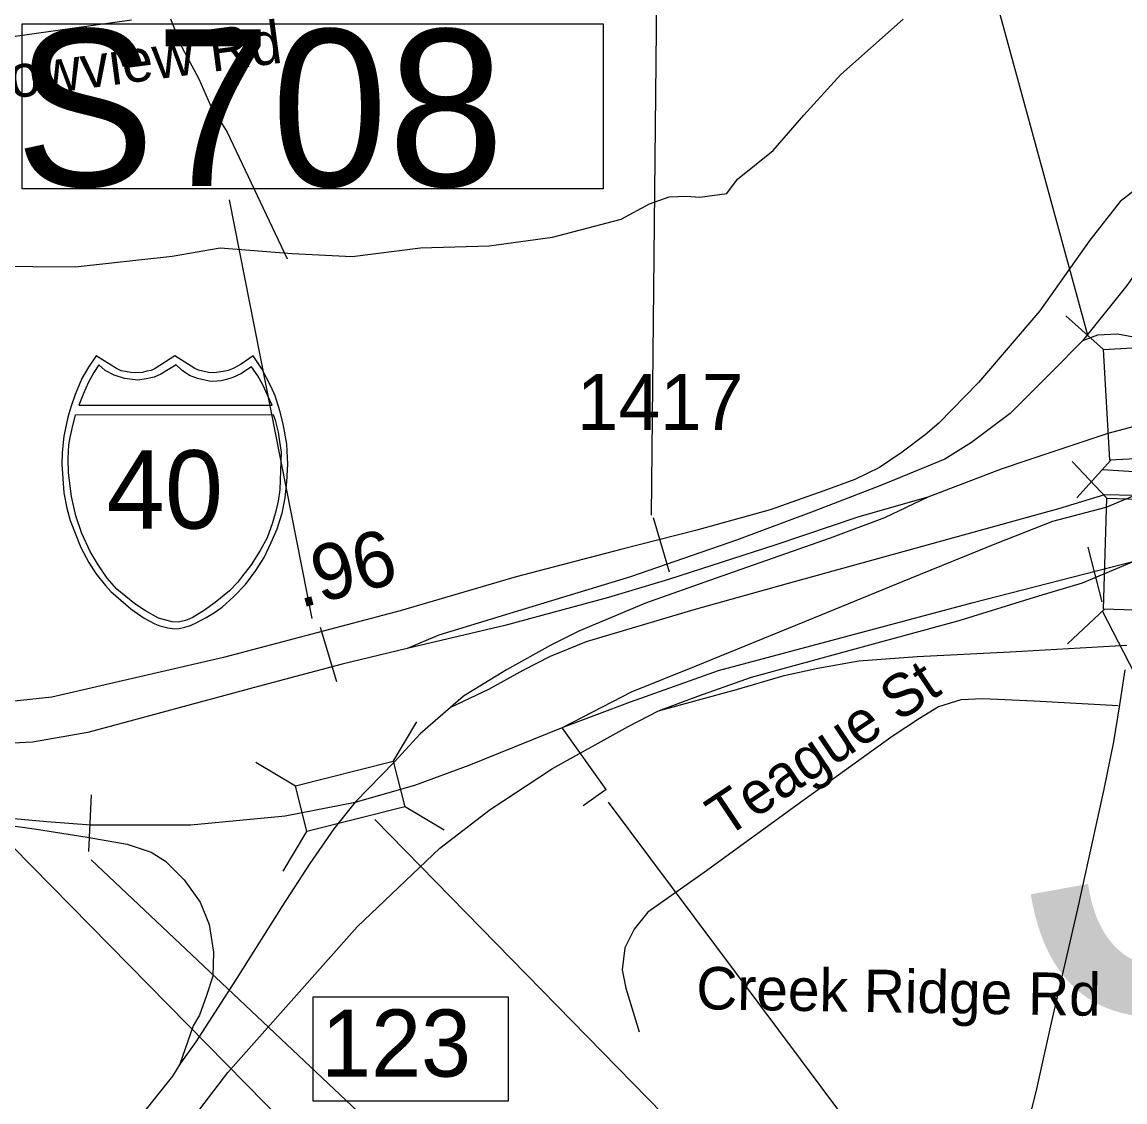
# Model space of a CAD drawing. Extents: x 1662474 to 1856135, y 779280 to 917889.
# Drawn here: x 1760723 to 1763187, y 830706 to 833119 of the extents above; entities that cross this region are included whole.
import ezdxf

# ---------------------------------------------------------------- set-up
doc = ezdxf.new("R2010")
doc.units = 0
for name, color, linetype in [('Exist Hydrographic Creek Single Shore', 7, 'Continuous'), ('Exist Hydrographic Misc Water Feature', 7, 'Continuous'), ('Exist Road Non-System Structure Non-Sys Other Number Label', 7, 'Continuous'), ('Exist Road Non-System Type 51', 7, 'Continuous'), ('Exist Road Non-System Type 51 Label', 7, 'Continuous'), ('Exist Road Primary Interstate Divided Center Attributed', 7, 'Continuous'), ('Exist Road Primary Interstate Interchange CELL', 7, 'Continuous'), ('Exist Road Primary Interstate Mileage Hundredths English Label', 7, 'Continuous'), ('Exist Road Primary Interstate Ramp 1 Lane Attributed', 7, 'Continuous'), ('Exist Road Primary Interstate Service Attributed', 7, 'Continuous'), ('Exist Road Primary Interstate Shield CELL', 7, 'Continuous'), ('Exist Road Primary Interstate Shield Number Label', 7, 'Continuous'), ('Exist Road Primary Interstate Structure Cantilever Sign CELL', 7, 'Continuous'), ('Exist Road Primary Interstate Structure Cantilever Sign Number Label', 7, 'Continuous'), ('Exist Road Primary Interstate Structure Ovrhead Sign CELL', 7, 'Continuous'), ('Exist Road Primary Interstate Structure Standard Bridge CELL', 7, 'Continuous'), ('Exist Road Primary Interstate Structure Standard Bridge Number Label', 7, 'Continuous'), ('Exist Road Secondary Structure Standard Bridge CELL', 7, 'Continuous'), ('Exist Road Secondary Structure Standard Bridge Number Label', 7, 'Continuous'), ('Exist Road Secondary Type 51 Number Label', 7, 'Continuous'), ('Exist Road Secondary Type 51 Undivided 4 Lane Attributed', 7, 'Continuous')]:
    doc.layers.add(name, color=color, linetype=linetype)

msp = doc.modelspace()

# ---------------------------------------------------------------- linework, layer by layer
at = {"layer": 'Exist Hydrographic Creek Single Shore'}
msp.add_lwpolyline([(1760652.1, 832573.4), (1760841.6, 832571.8), (1761058.4, 832595.4), (1761166, 832614.3), (1761326.4, 832602), (1761460.8, 832595.1), (1761613.2, 832614.3), (1761767, 832618.8), (1761908.5, 832637.9), (1762062, 832678.4), (1762125, 832713), (1762168.6, 832728.5), (1762208, 832729.8), (1762237.6, 832727.9), (1762297.8, 832735.8), (1762321.6, 832767.6), (1762401.6, 832832.1), (1762469.6, 832910.6), (1762552.4, 833001.7), (1762691.8, 833125.3)], dxfattribs=at)
at = {"layer": 'Exist Hydrographic Misc Water Feature'}
msp.add_lwpolyline([(1761054.6, 833125.8), (1761081.1, 833061.1), (1761118.1, 832991.9), (1761144.4, 832932.7), (1761181.2, 832872.8), (1761315.3, 832590.1)], dxfattribs=at)
at = {"layer": 'Exist Road Non-System Type 51'}
for points in [[(1760968.1, 833122.9), (1760574.6, 833067.9), (1760410.6, 833047.6), (1760310.4, 833037.7), (1760255.5, 833042.1), (1760200.4, 833055.8), (1760140.9, 833093), (1760097, 833141.1), (1760036.4, 833290.4), (1759978.6, 833430.5), (1759948.1, 833493.5), (1759902.8, 833559.4), (1759841.1, 833630.9)], [(1763172.2, 831590.9), (1762984.6, 831601.2), (1762869.9, 831606.4), (1762820.6, 831604.4), (1762770.9, 831588.4), (1762728.1, 831562.9), (1762667.5, 831522.2), (1762453.9, 831369.2), (1762247.4, 831218.8), (1762121.4, 831129.9), (1762090.9, 831092), (1762069.6, 831050.2), (1762063.9, 831000.7), (1762071.8, 830960.2), (1762102.1, 830862.6)]]:
    msp.add_lwpolyline(points, dxfattribs=at)
at = {"layer": 'Exist Road Primary Interstate Divided Center Attributed'}
for points in [[(1763208, 832215.4), (1763149, 832199.3), (1762966.1, 832138.4), (1762910.8, 832119.7), (1762747.2, 832057.1)], [(1762747.2, 832057.1), (1762593, 832013), (1762407.6, 831950.6), (1762167.2, 831873.5), (1762033.2, 831833.1), (1761801.9, 831770.6), (1761583.6, 831718.7)], [(1762747.2, 832057.1), (1762649.9, 832011.2), (1762528.7, 831965.3), (1762271.8, 831875.3), (1762115.8, 831820.2), (1761967.1, 831757.8), (1761904.7, 831726.6), (1761805.6, 831671.5), (1761709.5, 831612.5), (1761680.8, 831587)], [(1761932.2, 831542.9), (1762082.8, 831599.8), (1762279.1, 831669.6), (1762848.1, 831822.1), (1763207.8, 831913.9)], [(1762145.2, 831579.6), (1762233.3, 831612.7), (1762352.6, 831654.9), (1762560, 831711.9), (1762816.9, 831781.7), (1762994.9, 831836.7), (1763092.2, 831866.1), (1763207.8, 831913.9)], [(1761583.6, 831718.7), (1761438.8, 831684), (1761250.7, 831633.8), (1760870, 831531), (1760746.7, 831510), (1760644.2, 831504.4), (1760546.8, 831506.4), (1760449.4, 831516.3), (1760365.8, 831528.2), (1760288.3, 831546.1), (1760186.9, 831568), (1759952.2, 831630.7), (1759753.4, 831696.4), (1759618.1, 831740.1), (1759449.1, 831802.8)], [(1761680.8, 831587), (1761612.9, 831528.2), (1761555, 831465.6), (1761467.5, 831376)], [(1760976.1, 830509.8), (1761086.7, 830645.8), (1761183.1, 830771.2), (1761472.2, 831096.9), (1761656.9, 831273), (1761768.9, 831359.3), (1761908.4, 831451.1), (1762077.2, 831544.8), (1762145.2, 831579.6)], [(1761467.5, 831376), (1761600.7, 831413.8), (1761722.3, 831458), (1761932.2, 831542.9)], [(1760528.9, 831361.1), (1760613.4, 831347.6), (1760779, 831332.5), (1760876.8, 831325), (1761100.1, 831325), (1761310.9, 831345.1), (1761467.5, 831376)], [(1761467.5, 831376), (1761419.8, 831316.3), (1761366.1, 831238.7), (1761304.5, 831143.2), (1761203, 830982.1), (1761111.3, 830840.3), (1761075.8, 830790.1)], [(1761075.8, 830790.1), (1761059.4, 830763.3), (1760958.7, 830637.7), (1760850.7, 830502.9)]]:
    msp.add_lwpolyline(points, dxfattribs=at)
at = {"layer": 'Exist Road Primary Interstate Interchange CELL'}
msp.add_lwpolyline([(1761374, 830940.6), (1761809, 830940.6), (1761809, 830707.4), (1761374, 830707.4)], close=True, dxfattribs=at)
at = {"layer": 'Exist Road Primary Interstate Ramp 1 Lane Attributed'}
for points in [[(1763293.7, 832685.1), (1763228.5, 832582.6), (1763191.2, 832530.4), (1763092.5, 832406.5)], [(1763092.5, 832406.5), (1763023.5, 832337.5), (1762930.4, 832244.3), (1762844.7, 832179.1), (1762785.1, 832141.8), (1762643.5, 832084), (1762492.6, 832026.2), (1762319.4, 831961), (1762082.8, 831879), (1761812.7, 831797), (1761654.4, 831748.5), (1761583.6, 831718.7)], [(1763226.6, 832411.1), (1763170.7, 832421.4), (1763126, 832419.5), (1763092.5, 832406.5)], [(1763207.8, 832060.8), (1763141.8, 832062.6), (1763039, 832031.4), (1762734.3, 831946.9), (1762435.1, 831864.3), (1762224.1, 831805.5), (1761983.6, 831733.9), (1761902.9, 831700.9), (1761842.3, 831669.6), (1761765.2, 831627.4), (1761680.8, 831587)], [(1761932.2, 831542.9), (1762084.6, 831621.9), (1762225.9, 831678.8), (1762492, 831787.2), (1762706.8, 831875.3), (1762901.3, 831954.3), (1763026.1, 832003.9), (1763145.4, 832035.1), (1763207.8, 832060.8)], [(1762145.2, 831579.6), (1762319.5, 831627.4), (1762426, 831658.6), (1762501.2, 831675.1), (1762593, 831691.7), (1762723.3, 831700.9), (1762930.7, 831711.9), (1763191.3, 831726.6)], [(1760528.9, 831361.1), (1760612.4, 831335.2), (1760755.6, 831315.3), (1760869, 831297.4), (1760958.4, 831281.5), (1761012.1, 831263.6), (1761043.9, 831243.7), (1761085.7, 831201.9), (1761121.5, 831152.2), (1761141.4, 831102.4), (1761151.3, 831040.8), (1761149.3, 830987), (1761135.4, 830943.3), (1761119.5, 830899.5), (1761105.6, 830875.6), (1761075.8, 830790.1)]]:
    msp.add_lwpolyline(points, dxfattribs=at)
at = {"layer": 'Exist Road Primary Interstate Service Attributed'}
msp.add_lwpolyline([(1763209.2, 832743.2), (1763176.6, 832718.2), (1763109.1, 832631.8), (1762997.3, 832473.7), (1762860.3, 832313.5), (1762771.7, 832222.9), (1762740.7, 832196.3), (1762689.5, 832157.6), (1762638.9, 832123.8), (1762584.1, 832096.4), (1762514.5, 832071.1), (1762394.3, 832029), (1762227.7, 831982.6), (1762061.1, 831940.5), (1761827.1, 831879.4), (1761567.7, 831803.3), (1761173.5, 831698.9), (1760789.7, 831610.4), (1760705.5, 831601.5)], dxfattribs=at)
at = {"layer": 'Exist Road Primary Interstate Shield CELL'}
for points in [[(1761064.9, 831763.2), (1761074.4, 831764.1), (1761087.1, 831766.6), (1761099.5, 831770.6), (1761113.6, 831776.9), (1761134.5, 831788.4), (1761151.2, 831798.2), (1761170.6, 831811.2), (1761196.7, 831834.9), (1761222.7, 831862.4), (1761245.7, 831893.4), (1761264, 831922.4), (1761280, 831955.6), (1761293.5, 831986.5), (1761304.2, 832021.8), (1761311.2, 832056), (1761314.8, 832091.7), (1761317.2, 832131.3), (1761314.5, 832175.9), (1761306.7, 832221.4), (1761299.5, 832249.8), (1761288.4, 832283.7), (1761279.4, 832305.4), (1761258.6, 832343.8), (1761239.8, 832373.4), (1761212.6, 832354.2), (1761194.9, 832344.8), (1761184, 832339.9), (1761172.9, 832337.8), (1761152.4, 832335.3), (1761139.5, 832335.8), (1761127.5, 832338.6), (1761117.4, 832340.7), (1761109.2, 832344.8), (1761064.9, 832373.4), (1761020.6, 832344.8), (1761011.4, 832340.5), (1761001.9, 832338.6), (1760992.7, 832336), (1760977.6, 832335.3), (1760966, 832335.6), (1760954.1, 832337.8), (1760944.8, 832339.7), (1760934.2, 832344.8), (1760889.1, 832373.4), (1760871.4, 832347.7), (1760856.9, 832322.3), (1760841.6, 832286.4), (1760832, 832258.5), (1760825.2, 832235.7), (1760816.9, 832193.7), (1760812.6, 832157.2), (1760811.8, 832131.3), (1760816.5, 832066.8), (1760823.6, 832032.4), (1760830.8, 832004.7), (1760854.7, 831944.6), (1760872.6, 831911), (1760888, 831886.8), (1760909.6, 831859.7), (1760921.3, 831846.7), (1760966.1, 831807.5), (1760996, 831787.1), (1761019.9, 831774.2), (1761031.2, 831769.9), (1761048.8, 831765)], [(1760894.5, 832352.7), (1760883.5, 832335.8), (1760870.8, 832312.9), (1760860.7, 832289.2), (1760850.3, 832263.1), (1761281.9, 832262.9), (1761271.8, 832285.3), (1761261.1, 832307.9), (1761249.8, 832328.4), (1761236.1, 832348.3), (1761211.9, 832333.1), (1761194.3, 832324.8), (1761180.1, 832319.9), (1761168.1, 832317.2), (1761149.5, 832315.7), (1761141.2, 832316.2), (1761115.3, 832322.1), (1761097.7, 832329.2), (1761081, 832340.4), (1761067.5, 832353.1), (1761033.3, 832332.4), (1761018.2, 832325.7), (1761000.7, 832321.3), (1760981.6, 832318.9), (1760952.2, 832322.1), (1760929.1, 832330), (1760909.2, 832340.4)], [(1761284.4, 832241.6), (1761289.1, 832229.4), (1761295.4, 832202.4), (1761298.8, 832181.6), (1761302.2, 832157.6), (1761301, 832116.4), (1761299, 832073.9), (1761295.1, 832048.6), (1761289.9, 832025.7), (1761282.7, 832000.2), (1761271.2, 831966.4), (1761255.3, 831937.8), (1761235.4, 831905.9), (1761213.9, 831878.1), (1761204.6, 831866.5), (1761186.9, 831847.8), (1761154.7, 831822), (1761131.1, 831804.4), (1761103, 831787.7), (1761088.6, 831781.4), (1761072, 831777.9), (1761058.3, 831778.9), (1761041.6, 831783.3), (1761028.2, 831786.9), (1760998.8, 831802.9), (1760974.9, 831818.8), (1760935.1, 831851.4), (1760913.7, 831876.5), (1760893.6, 831905.9), (1760875.8, 831936), (1760856.7, 831975.7), (1760843.2, 832015.6), (1760833.5, 832058.7), (1760826.8, 832111.3), (1760826.1, 832143.4), (1760828.1, 832174.2), (1760831, 832190.4), (1760834.9, 832210.4), (1760842.8, 832241.4)]]:
    msp.add_lwpolyline(points, close=True, dxfattribs=at)
at = {"layer": 'Exist Road Primary Interstate Structure Cantilever Sign CELL'}
for q in [(1761930.3, 831541.1), (1761976.8, 831367.1)]:
    msp.add_line((1762028.4, 831403.9), q, dxfattribs=at)
at = {"layer": 'Exist Road Primary Interstate Structure Cantilever Sign Number Label'}
for points in [[(1760527.7, 831453.1), (1764348.1, 827567.4), (1765383.4, 827269.1)], [(1762032.5, 831375.8), (1762604.6, 830609.6), (1764400.1, 828806.4), (1764995.6, 828778.7)]]:
    msp.add_lwpolyline(points, dxfattribs=at)
at = {"layer": 'Exist Road Primary Interstate Structure Ovrhead Sign CELL'}
for p, q in [((1762129.8, 832017), (1762159, 835018.6)), ((1761371.6, 831786.4), (1761187.1, 832721.6)), ((1763137.2, 832118.9), (1763263.5, 832111.2)), ((1762132.9, 832011.7), (1762169, 831890.5)), ((1763104, 831945.6), (1763135.7, 831823.2)), ((1761389.3, 831766.4), (1761425.4, 831645.2)), ((1760872.8, 831265.7), (1760878.4, 831392.1))]:
    msp.add_line(p, q, dxfattribs=at)
msp.add_lwpolyline([(1760723.8, 833114.9), (1762021.6, 833114.9), (1762021.6, 832746.2), (1760723.8, 832746.2)], close=True, dxfattribs=at)
for points in [[(1763136.4, 831803.2), (1763940.6, 830244.3), (1765001.4, 829824.4)], [(1760878, 831246.6), (1764450.4, 827874.4), (1765411.1, 827795.4)]]:
    msp.add_lwpolyline(points, dxfattribs=at)
at = {"layer": 'Exist Road Primary Interstate Structure Standard Bridge CELL'}
for p, q in [((1761552.7, 831466.5), (1761605.5, 831554.8)), ((1761245.7, 831464.9), (1761334, 831412.1)), ((1761577.8, 831366.7), (1761666, 831313.9)), ((1761306.8, 831221.7), (1761359.7, 831310))]:
    msp.add_line(p, q, dxfattribs=at)
msp.add_lwpolyline([(1761334, 831412.1), (1761552.6, 831467), (1761578.2, 831364.9), (1761359.7, 831310)], close=True, dxfattribs=at)
at = {"layer": 'Exist Road Primary Interstate Structure Standard Bridge Number Label'}
msp.add_lwpolyline([(1761511.6, 831336.9), (1764357, 828428.2), (1765618.9, 828320.8)], dxfattribs=at)
at = {"layer": 'Exist Road Secondary Structure Standard Bridge CELL'}
for p, q in [((1763054.9, 832462.6), (1763139.3, 832387.2)), ((1763069.5, 832137.1), (1763147, 832054.7)), ((1763155.3, 832139.8), (1763079.8, 832055.4)), ((1763141.4, 831806.9), (1763059, 831729.3))]:
    msp.add_line(p, q, dxfattribs=at)
for points in [[(1763254.9, 832393.7), (1763268.8, 832146.2), (1763153.2, 832139.7), (1763139.3, 832387.2)], [(1763262.7, 832051.1), (1763255.1, 831803.4), (1763139.4, 831806.9), (1763147, 832054.7)]]:
    msp.add_lwpolyline(points, close=True, dxfattribs=at)
at = {"layer": 'Exist Road Secondary Structure Standard Bridge Number Label'}
msp.add_line((1763104.8, 832416.5), (1762652.9, 834071.1), dxfattribs=at)
at = {"layer": 'Exist Road Secondary Type 51 Undivided 4 Lane Attributed'}
msp.add_lwpolyline([(1762965.6, 830635.4), (1762990.1, 830735.2), (1763022.9, 830882.7), (1763082.2, 831137.5), (1763140.5, 831404.7), (1763162, 831510.6), (1763176, 831593.1), (1763187.7, 831671.5)], dxfattribs=at)

# ---------------------------------------------------------------- texts
at = {"layer": 'Exist Road Non-System Structure Non-Sys Other Number Label'}
msp.add_text('J474', height=1049.86, dxfattribs=at).set_placement((1762954.8, 830909))
at = {"layer": 'Exist Road Non-System Type 51 Label'}
for s, rotation, p in [('W Meadowview Rd', 7.5399, (1760230.1, 832885.9)), ('Teague St', 33.8072, (1762294.5, 831294.1)), ('Creek Ridge Rd', 359.0468, (1762228.9, 830913.1))]:
    msp.add_text(s, height=95, rotation=rotation, dxfattribs=at).set_placement(p)
at = {"layer": 'Exist Road Primary Interstate Interchange CELL'}
msp.add_text('123', height=150, dxfattribs=at).set_placement((1761391.6, 830762.3))
at = {"layer": 'Exist Road Primary Interstate Mileage Hundredths English Label'}
msp.add_text('.96', height=125, rotation=14.8202, dxfattribs=at).set_placement((1761344.4, 831808.8))
at = {"layer": 'Exist Road Primary Interstate Shield Number Label'}
msp.add_text('40', height=175, dxfattribs=at).set_placement((1760912.1, 831987))
at = {"layer": 'Exist Road Primary Interstate Structure Ovrhead Sign CELL'}
msp.add_text('S708', height=350, dxfattribs=at).set_placement((1760707.7, 832752.3))
at = {"layer": 'Exist Road Secondary Type 51 Number Label'}
msp.add_text('1417', height=125, dxfattribs=at).set_placement((1761962.7, 832207.4))

doc.saveas('drawing.dxf')
